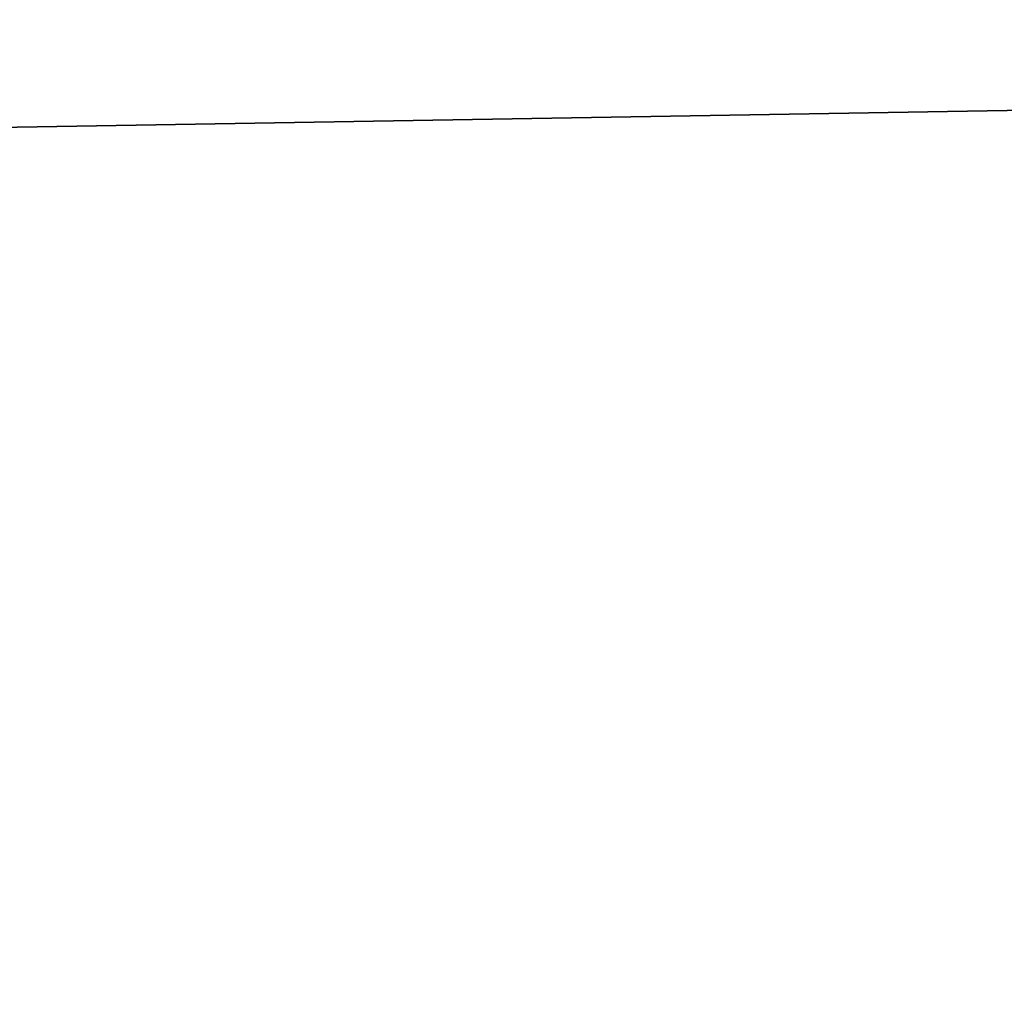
# Model space of a CAD drawing. Header units: millimetres. Extents: x -522 to 188, y -54 to 63.
# Tile 815 of 1056: x -2.508648 to -2.508, y -36.799354 to -36.798708. Entities that reach past the tile are written whole.
import ezdxf

# ---------------------------------------------------------------- set-up
doc = ezdxf.new("R2010")
doc.units = ezdxf.units.MM
doc.header["$LTSCALE"] = 65.185185
for name, color, linetype in [('1', 7, 'CONTINUOUS'), ('2', 7, 'CONTINUOUS'), ('8', 7, 'CONTINUOUS'), ('9', 7, 'CONTINUOUS')]:
    doc.layers.add(name, color=color, linetype=linetype)

msp = doc.modelspace()

# ---------------------------------------------------------------- linework, layer by layer
at = {"layer": '1', "color": 7, "linetype": 'CONTINUOUS'}
for points in [[(-2.53622947, -36.8, -12.75019636), (-1.6968405, 23, -12.8887832), (-1.69688398, -36.8, -12.88877685), (-2.53622947, -36.8, -12.75019636)], [(-2.53617419, 23, -12.75020865), (-1.6968405, 23, -12.8887832), (-2.53622947, -36.8, -12.75019636), (-2.53617419, 23, -12.75020865)]]:
    msp.add_3dface(points, dxfattribs=at)
at = {"layer": '2', "color": 7, "linetype": 'CONTINUOUS'}
for points in [[(-1.69688398, -36.8, 12.88877685), (-2.53617419, 23, 12.75020865), (-2.53622947, -36.8, 12.75019636), (-1.69688398, -36.8, 12.88877685)], [(-1.6968405, 23, 12.8887832), (-2.53617419, 23, 12.75020865), (-1.69688398, -36.8, 12.88877685), (-1.6968405, 23, 12.8887832)]]:
    msp.add_3dface(points, dxfattribs=at)
at = {"layer": '8', "color": 3, "linetype": 'CONTINUOUS'}
for points in [[(-2.15000005, -36.79270887, -10.80878016), (-2.58078471, -36.8, -10.59006521), (-2.85232478, -36.79270887, -10.645021), (-2.15000005, -36.79270887, -10.80878016)], [(-2.21784548, -36.8, -10.67197534), (-2.58078471, -36.8, -10.59006521), (-2.15000005, -36.79270887, -10.80878016), (-2.21784548, -36.8, -10.67197534)]]:
    msp.add_3dface(points, dxfattribs=at)
at = {"layer": '9', "color": 3, "linetype": 'CONTINUOUS'}
for points in [[(-2.85232478, -36.79270887, 10.645021), (-2.21784459, -36.8, 10.67197553), (-2.15000005, -36.79270887, 10.80878016), (-2.85232478, -36.79270887, 10.645021)], [(-2.58078382, -36.8, 10.59006543), (-2.21784459, -36.8, 10.67197553), (-2.85232478, -36.79270887, 10.645021), (-2.58078382, -36.8, 10.59006543)]]:
    msp.add_3dface(points, dxfattribs=at)

doc.saveas('drawing.dxf')
